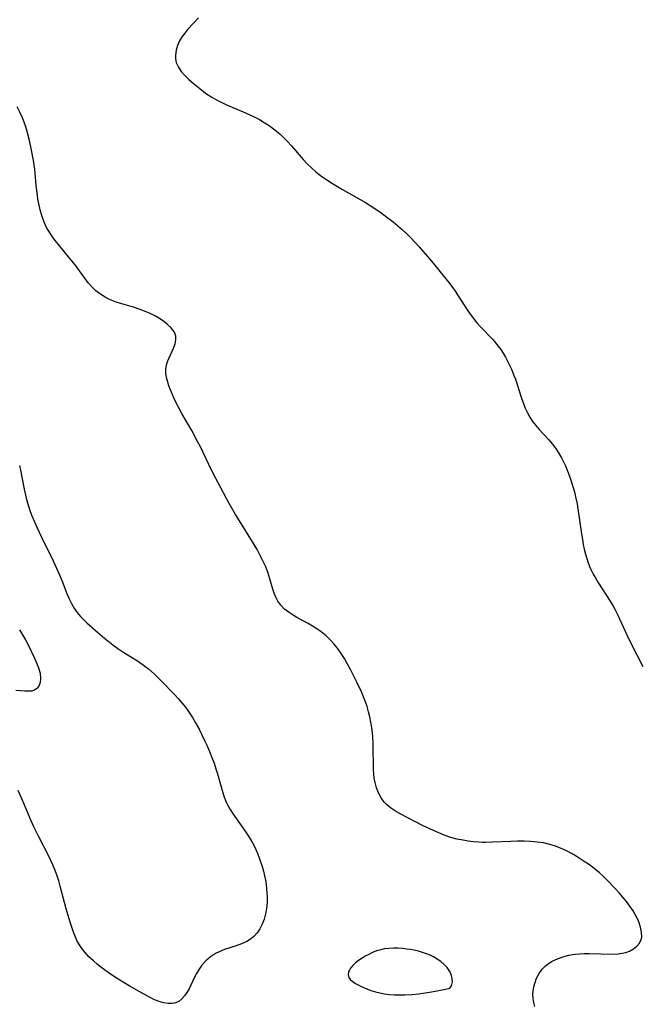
# Model space of a CAD drawing. Header units: metres. Extents: x 1073367 to 1082519, y 1569854 to 1574957.
# Tile 660 of 1056: x 1080391 to 1080576, y 1570425 to 1570717. Entities that reach past the tile are written whole.
import ezdxf

# ---------------------------------------------------------------- set-up
doc = ezdxf.new("R2010")
doc.units = ezdxf.units.M
doc.layers.add('CGG_CurvaNivelLidar_v1', color=253, linetype='Continuous', lineweight=30)

msp = doc.modelspace()

# ---------------------------------------------------------------- linework, layer by layer
at = {"layer": 'CGG_CurvaNivelLidar_v1'}
for p, q in [((1080444.3408, 1570717.3544, 76.5), (1080441.2199, 1570713.9881, 76.5)), ((1080439.5355, 1570711.8098, 76.5), (1080438.7577, 1570710.4753, 76.5)), ((1080440.2544, 1570712.8178, 76.5), (1080439.5355, 1570711.8098, 76.5)), ((1080441.2199, 1570713.9881, 76.5), (1080440.2544, 1570712.8178, 76.5)), ((1080438.1485, 1570709.1005, 76.5), (1080437.7296, 1570707.7062, 76.5)), ((1080438.7577, 1570710.4753, 76.5), (1080438.1485, 1570709.1005, 76.5)), ((1080437.7296, 1570707.7062, 76.5), (1080437.5348, 1570706.312, 76.5)), ((1080437.5348, 1570706.312, 76.5), (1080437.568, 1570705.2121, 76.5)), ((1080437.568, 1570705.2121, 76.5), (1080437.7809, 1570704.142, 76.5)), ((1080437.7809, 1570704.142, 76.5), (1080438.4107, 1570702.67, 76.5)), ((1080438.4107, 1570702.67, 76.5), (1080439.2604, 1570701.4096, 76.5)), ((1080439.2604, 1570701.4096, 76.5), (1080440.3095, 1570700.2172, 76.5)), ((1080440.3095, 1570700.2172, 76.5), (1080441.4986, 1570699.0713, 76.5)), ((1080441.4986, 1570699.0713, 76.5), (1080442.7783, 1570697.9488, 76.5)), ((1080442.7783, 1570697.9488, 76.5), (1080445.1896, 1570695.9817, 76.5)), ((1080445.1896, 1570695.9817, 76.5), (1080446.4544, 1570695.0387, 76.5)), ((1080446.4544, 1570695.0387, 76.5), (1080448.2616, 1570693.833, 76.5)), ((1080448.2616, 1570693.833, 76.5), (1080449.6751, 1570693.0221, 76.5)), ((1080449.6751, 1570693.0221, 76.5), (1080451.0356, 1570692.3271, 76.5)), ((1080451.0356, 1570692.3271, 76.5), (1080452.4252, 1570691.6751, 76.5)), ((1080452.4252, 1570691.6751, 76.5), (1080458.2655, 1570689.1638, 76.5)), ((1080391.4796, 1570689.3966, 76), (1080390.623, 1570690.9688, 76)), ((1080392.2332, 1570687.7333, 76), (1080391.4796, 1570689.3966, 76)), ((1080458.2655, 1570689.1638, 76.5), (1080461.0251, 1570687.8916, 76.5)), ((1080392.733, 1570686.423, 76), (1080392.2332, 1570687.7333, 76)), ((1080393.18, 1570685.079, 76), (1080392.733, 1570686.423, 76)), ((1080461.0251, 1570687.8916, 76.5), (1080462.366, 1570687.1968, 76.5)), ((1080462.366, 1570687.1968, 76.5), (1080463.8148, 1570686.3593, 76.5)), ((1080463.8148, 1570686.3593, 76.5), (1080465.216, 1570685.4555, 76.5)), ((1080393.5836, 1570683.7095, 76), (1080393.18, 1570685.079, 76)), ((1080394.2723, 1570681.0118, 76), (1080393.5836, 1570683.7095, 76)), ((1080465.216, 1570685.4555, 76.5), (1080466.5672, 1570684.4879, 76.5)), ((1080466.5672, 1570684.4879, 76.5), (1080467.8517, 1570683.4628, 76.5)), ((1080467.8517, 1570683.4628, 76.5), (1080468.5589, 1570682.8408, 76.5)), ((1080468.5589, 1570682.8408, 76.5), (1080469.6315, 1570681.8114, 76.5)), ((1080394.934, 1570678.0938, 76), (1080394.2723, 1570681.0118, 76)), ((1080469.6315, 1570681.8114, 76.5), (1080470.6638, 1570680.7359, 76.5)), ((1080470.6638, 1570680.7359, 76.5), (1080471.8517, 1570679.4184, 76.5)), ((1080395.521, 1570675.0384, 76), (1080394.934, 1570678.0938, 76)), ((1080471.8517, 1570679.4184, 76.5), (1080475.344, 1570675.3699, 76.5)), ((1080395.8803, 1570672.4809, 76), (1080395.521, 1570675.0384, 76)), ((1080475.344, 1570675.3699, 76.5), (1080476.5533, 1570674.0646, 76.5)), ((1080476.5533, 1570674.0646, 76.5), (1080477.7896, 1570672.8571, 76.5)), ((1080396.3294, 1570667.706, 76), (1080395.8803, 1570672.4809, 76)), ((1080477.7896, 1570672.8571, 76.5), (1080479.0494, 1570671.763, 76.5)), ((1080479.0494, 1570671.763, 76.5), (1080480.494, 1570670.646, 76.5)), ((1080480.494, 1570670.646, 76.5), (1080481.9946, 1570669.5936, 76.5)), ((1080481.9946, 1570669.5936, 76.5), (1080483.9939, 1570668.3032, 76.5)), ((1080483.9939, 1570668.3032, 76.5), (1080486.9824, 1570666.5103, 76.5)), ((1080396.6532, 1570664.7265, 76), (1080396.3294, 1570667.706, 76)), ((1080486.9824, 1570666.5103, 76.5), (1080493.7414, 1570662.6201, 76.5)), ((1080396.8204, 1570663.6018, 76), (1080396.6532, 1570664.7265, 76)), ((1080397.1617, 1570661.8051, 76), (1080396.8204, 1570663.6018, 76)), ((1080493.7414, 1570662.6201, 76.5), (1080496.2122, 1570661.0859, 76.5)), ((1080397.5753, 1570660.1097, 76), (1080397.1617, 1570661.8051, 76)), ((1080398.0762, 1570658.4492, 76), (1080397.5753, 1570660.1097, 76)), ((1080496.2122, 1570661.0859, 76.5), (1080498.4099, 1570659.5809, 76.5)), ((1080498.4099, 1570659.5809, 76.5), (1080499.6013, 1570658.7119, 76.5)), ((1080398.6727, 1570656.8324, 76), (1080398.0762, 1570658.4492, 76)), ((1080399.3797, 1570655.2712, 76), (1080398.6727, 1570656.8324, 76)), ((1080499.6013, 1570658.7119, 76.5), (1080501.931, 1570656.9046, 76.5)), ((1080501.931, 1570656.9046, 76.5), (1080503.3514, 1570655.7225, 76.5)), ((1080399.8164, 1570654.4526, 76), (1080399.3797, 1570655.2712, 76)), ((1080400.9154, 1570652.7182, 76), (1080399.8164, 1570654.4526, 76)), ((1080503.3514, 1570655.7225, 76.5), (1080504.7365, 1570654.5011, 76.5)), ((1080504.7365, 1570654.5011, 76.5), (1080506.0809, 1570653.2365, 76.5)), ((1080401.8704, 1570651.4242, 76), (1080400.9154, 1570652.7182, 76)), ((1080402.8806, 1570650.1591, 76), (1080401.8704, 1570651.4242, 76)), ((1080506.0809, 1570653.2365, 76.5), (1080507.1742, 1570652.1417, 76.5)), ((1080507.1742, 1570652.1417, 76.5), (1080509.6592, 1570649.5048, 76.5)), ((1080405.8923, 1570646.5383, 76), (1080402.8806, 1570650.1591, 76)), ((1080509.6592, 1570649.5048, 76.5), (1080510.8005, 1570648.2324, 76.5)), ((1080510.8005, 1570648.2324, 76.5), (1080512.8696, 1570645.8178, 76.5)), ((1080407.8137, 1570644.1342, 76), (1080405.8923, 1570646.5383, 76)), ((1080512.8696, 1570645.8178, 76.5), (1080514.7252, 1570643.5408, 76.5)), ((1080410.699, 1570640.2048, 76), (1080407.8137, 1570644.1342, 76)), ((1080514.7252, 1570643.5408, 76.5), (1080518.3188, 1570639.0312, 76.5)), ((1080411.7166, 1570638.8801, 76), (1080410.699, 1570640.2048, 76)), ((1080518.3188, 1570639.0312, 76.5), (1080519.9006, 1570636.9329, 76.5)), ((1080412.8044, 1570637.6338, 76), (1080411.7166, 1570638.8801, 76)), ((1080413.9921, 1570636.5051, 76), (1080412.8044, 1570637.6338, 76)), ((1080415.2837, 1570635.4953, 76), (1080413.9921, 1570636.5051, 76)), ((1080519.9006, 1570636.9329, 76.5), (1080521.4261, 1570634.6893, 76.5)), ((1080416.6717, 1570634.6129, 76), (1080415.2837, 1570635.4953, 76)), ((1080417.5584, 1570634.1445, 76), (1080416.6717, 1570634.6129, 76)), ((1080418.4742, 1570633.7219, 76), (1080417.5584, 1570634.1445, 76)), ((1080419.9858, 1570633.13, 76), (1080418.4742, 1570633.7219, 76)), ((1080421.6697, 1570632.5814, 76), (1080419.9858, 1570633.13, 76)), ((1080521.4261, 1570634.6893, 76.5), (1080523.8924, 1570630.8449, 76.5)), ((1080425.0993, 1570631.5907, 76), (1080421.6697, 1570632.5814, 76)), ((1080426.7985, 1570631.0584, 76), (1080425.0993, 1570631.5907, 76)), ((1080428.3724, 1570630.4797, 76), (1080426.7985, 1570631.0584, 76)), ((1080430.0242, 1570629.7543, 76), (1080428.3724, 1570630.4797, 76)), ((1080523.8924, 1570630.8449, 76.5), (1080524.794, 1570629.5485, 76.5)), ((1080431.5966, 1570628.9426, 76), (1080430.0242, 1570629.7543, 76)), ((1080433.0707, 1570628.0575, 76), (1080431.5966, 1570628.9426, 76)), ((1080434.0918, 1570627.3542, 76), (1080433.0707, 1570628.0575, 76)), ((1080435.1724, 1570626.5002, 76), (1080434.0918, 1570627.3542, 76)), ((1080524.794, 1570629.5485, 76.5), (1080525.7624, 1570628.2735, 76.5)), ((1080525.7624, 1570628.2735, 76.5), (1080526.779, 1570627.0381, 76.5)), ((1080436.1139, 1570625.6127, 76), (1080435.1724, 1570626.5002, 76)), ((1080436.8801, 1570624.6959, 76), (1080436.1139, 1570625.6127, 76)), ((1080437.2078, 1570624.1828, 76), (1080436.8801, 1570624.6959, 76)), ((1080526.779, 1570627.0381, 76.5), (1080527.8341, 1570625.8388, 76.5)), ((1080527.8341, 1570625.8388, 76.5), (1080531.4744, 1570622.0117, 76.5)), ((1080437.6281, 1570623.0689, 76), (1080437.2078, 1570624.1828, 76)), ((1080437.3869, 1570620.7833, 76), (1080437.6481, 1570621.9406, 76)), ((1080437.6481, 1570621.9406, 76), (1080437.6281, 1570623.0689, 76)), ((1080531.4744, 1570622.0117, 76.5), (1080532.7146, 1570620.5949, 76.5)), ((1080435.2857, 1570615.7286, 76), (1080436.9313, 1570619.5256, 76)), ((1080436.9313, 1570619.5256, 76), (1080437.3869, 1570620.7833, 76)), ((1080532.7146, 1570620.5949, 76.5), (1080533.8533, 1570619.1047, 76.5)), ((1080533.8533, 1570619.1047, 76.5), (1080534.5719, 1570618.0024, 76.5)), ((1080434.8912, 1570614.5338, 76), (1080435.2857, 1570615.7286, 76)), ((1080534.5719, 1570618.0024, 76.5), (1080535.2328, 1570616.8592, 76.5)), ((1080535.2328, 1570616.8592, 76.5), (1080535.8496, 1570615.6847, 76.5)), ((1080535.8496, 1570615.6847, 76.5), (1080536.9635, 1570613.3104, 76.5)), ((1080434.6701, 1570613.3154, 76), (1080434.8912, 1570614.5338, 76)), ((1080434.6791, 1570612.0576, 76), (1080434.6701, 1570613.3154, 76)), ((1080536.9635, 1570613.3104, 76.5), (1080537.7287, 1570611.4236, 76.5)), ((1080434.8821, 1570610.7661, 76), (1080434.6791, 1570612.0576, 76)), ((1080435.2247, 1570609.4407, 76), (1080434.8821, 1570610.7661, 76)), ((1080537.7287, 1570611.4236, 76.5), (1080538.1473, 1570610.2748, 76.5)), ((1080538.1473, 1570610.2748, 76.5), (1080539.8837, 1570604.9661, 76.5)), ((1080435.5931, 1570608.2875, 76), (1080435.2247, 1570609.4407, 76)), ((1080436.0199, 1570607.1161, 76), (1080435.5931, 1570608.2875, 76)), ((1080436.4992, 1570605.9334, 76), (1080436.0199, 1570607.1161, 76)), ((1080436.9999, 1570604.8042, 76), (1080436.4992, 1570605.9334, 76)), ((1080437.9126, 1570602.9306, 76), (1080436.9999, 1570604.8042, 76)), ((1080539.8837, 1570604.9661, 76.5), (1080540.6711, 1570602.761, 76.5)), ((1080438.6041, 1570601.6177, 76), (1080437.9126, 1570602.9306, 76)), ((1080439.5178, 1570599.9717, 76), (1080438.6041, 1570601.6177, 76)), ((1080540.6711, 1570602.761, 76.5), (1080541.0972, 1570601.7293, 76.5)), ((1080541.0972, 1570601.7293, 76.5), (1080541.7213, 1570600.3699, 76.5)), ((1080442.3434, 1570595.0568, 76), (1080439.5178, 1570599.9717, 76)), ((1080541.7213, 1570600.3699, 76.5), (1080542.4169, 1570599.0602, 76.5)), ((1080542.4169, 1570599.0602, 76.5), (1080543.2061, 1570597.8169, 76.5)), ((1080543.2061, 1570597.8169, 76.5), (1080544.1753, 1570596.5648, 76.5)), ((1080544.1753, 1570596.5648, 76.5), (1080545.2348, 1570595.3725, 76.5)), ((1080545.2348, 1570595.3725, 76.5), (1080547.9606, 1570592.4522, 76.5)), ((1080444.0918, 1570591.8555, 76), (1080442.3434, 1570595.0568, 76)), ((1080547.9606, 1570592.4522, 76.5), (1080549.0134, 1570591.1869, 76.5)), ((1080444.8963, 1570590.2716, 76), (1080444.0918, 1570591.8555, 76)), ((1080448.2575, 1570583.1401, 76), (1080444.8963, 1570590.2716, 76)), ((1080549.0134, 1570591.1869, 76.5), (1080550.0062, 1570589.8625, 76.5)), ((1080550.0062, 1570589.8625, 76.5), (1080550.9331, 1570588.4832, 76.5)), ((1080550.9331, 1570588.4832, 76.5), (1080551.7842, 1570587.0502, 76.5)), ((1080551.7842, 1570587.0502, 76.5), (1080552.4164, 1570585.8394, 76.5)), ((1080391.3523, 1570584.7702, 75.5), (1080391.6461, 1570583.4015, 75.5)), ((1080552.4164, 1570585.8394, 76.5), (1080552.995, 1570584.5974, 76.5)), ((1080552.995, 1570584.5974, 76.5), (1080553.5243, 1570583.3289, 76.5)), ((1080391.6461, 1570583.4015, 75.5), (1080392.7417, 1570577.7354, 75.5)), ((1080449.4316, 1570580.8488, 76), (1080448.2575, 1570583.1401, 76)), ((1080450.9237, 1570578.0757, 76), (1080449.4316, 1570580.8488, 76)), ((1080553.5243, 1570583.3289, 76.5), (1080554.1772, 1570581.5579, 76.5)), ((1080554.1772, 1570581.5579, 76.5), (1080554.771, 1570579.7589, 76.5)), ((1080392.7417, 1570577.7354, 75.5), (1080393.3356, 1570575.0376, 75.5)), ((1080453.4624, 1570573.5022, 76), (1080450.9237, 1570578.0757, 76)), ((1080554.771, 1570579.7589, 76.5), (1080555.6141, 1570576.9088, 76.5)), ((1080393.3356, 1570575.0376, 75.5), (1080393.6894, 1570573.7058, 75.5)), ((1080555.6141, 1570576.9088, 76.5), (1080555.9828, 1570575.4677, 76.5)), ((1080555.9828, 1570575.4677, 76.5), (1080556.4202, 1570573.4143, 76.5)), ((1080393.6894, 1570573.7058, 75.5), (1080394.0957, 1570572.3971, 75.5)), ((1080394.0957, 1570572.3971, 75.5), (1080394.5507, 1570571.1023, 75.5)), ((1080455.3422, 1570570.2313, 76), (1080453.4624, 1570573.5022, 76)), ((1080556.4202, 1570573.4143, 76.5), (1080556.6828, 1570571.8625, 76.5)), ((1080556.6828, 1570571.8625, 76.5), (1080557.6964, 1570564.5413, 76.5)), ((1080394.5507, 1570571.1023, 75.5), (1080395.0457, 1570569.8194, 75.5)), ((1080395.0457, 1570569.8194, 75.5), (1080395.7891, 1570568.0461, 75.5)), ((1080456.9438, 1570567.59, 76), (1080455.3422, 1570570.2313, 76)), ((1080395.7891, 1570568.0461, 75.5), (1080396.5777, 1570566.2874, 75.5)), ((1080396.5777, 1570566.2874, 75.5), (1080397.9103, 1570563.4678, 75.5)), ((1080460.3292, 1570562.1665, 76), (1080456.9438, 1570567.59, 76)), ((1080397.9103, 1570563.4678, 75.5), (1080401.2771, 1570556.5306, 75.5)), ((1080557.6964, 1570564.5413, 76.5), (1080557.9828, 1570562.7736, 76.5)), ((1080461.6797, 1570559.8458, 76), (1080460.3292, 1570562.1665, 76)), ((1080557.9828, 1570562.7736, 76.5), (1080558.2524, 1570561.3447, 76.5)), ((1080558.2524, 1570561.3447, 76.5), (1080558.5565, 1570559.9267, 76.5)), ((1080462.7176, 1570557.9253, 76), (1080461.6797, 1570559.8458, 76)), ((1080463.5075, 1570556.3408, 76), (1080462.7176, 1570557.9253, 76)), ((1080558.5565, 1570559.9267, 76.5), (1080558.901, 1570558.5232, 76.5)), ((1080558.901, 1570558.5232, 76.5), (1080559.2713, 1570557.2131, 76.5)), ((1080401.2771, 1570556.5306, 75.5), (1080403.1887, 1570552.3472, 75.5)), ((1080464.2292, 1570554.7419, 76), (1080463.5075, 1570556.3408, 76)), ((1080464.8643, 1570553.1268, 76), (1080464.2292, 1570554.7419, 76)), ((1080559.2713, 1570557.2131, 76.5), (1080559.6935, 1570555.9243, 76.5)), ((1080559.6935, 1570555.9243, 76.5), (1080560.1781, 1570554.662, 76.5)), ((1080560.1781, 1570554.662, 76.5), (1080560.4786, 1570553.9745, 76.5)), ((1080403.1887, 1570552.3472, 75.5), (1080404.2117, 1570549.9568, 75.5)), ((1080465.5089, 1570551.1334, 76), (1080464.8643, 1570553.1268, 76)), ((1080560.4786, 1570553.9745, 76.5), (1080561.1671, 1570552.5909, 76.5)), ((1080561.1671, 1570552.5909, 76.5), (1080561.9308, 1570551.2411, 76.5)), ((1080404.2117, 1570549.9568, 75.5), (1080405.313, 1570547.0177, 75.5)), ((1080466.3816, 1570548.0688, 76), (1080465.5089, 1570551.1334, 76)), ((1080561.9308, 1570551.2411, 76.5), (1080562.7474, 1570549.9145, 76.5)), ((1080562.7474, 1570549.9145, 76.5), (1080566.2619, 1570544.5204, 76.5)), ((1080405.313, 1570547.0177, 75.5), (1080405.9659, 1570545.4288, 75.5)), ((1080466.8774, 1570546.6014, 76), (1080466.3816, 1570548.0688, 76)), ((1080467.3301, 1570545.5387, 76), (1080466.8774, 1570546.6014, 76)), ((1080405.9659, 1570545.4288, 75.5), (1080406.7088, 1570543.8851, 75.5)), ((1080406.7088, 1570543.8851, 75.5), (1080407.638, 1570542.3031, 75.5)), ((1080467.873, 1570544.5338, 76), (1080467.3301, 1570545.5387, 76)), ((1080468.7254, 1570543.3462, 76), (1080467.873, 1570544.5338, 76)), ((1080469.7997, 1570542.2222, 76), (1080468.7254, 1570543.3462, 76)), ((1080566.2619, 1570544.5204, 76.5), (1080567.1167, 1570543.0917, 76.5)), ((1080567.1167, 1570543.0917, 76.5), (1080567.7249, 1570541.9845, 76.5)), ((1080407.638, 1570542.3031, 75.5), (1080408.4343, 1570541.182, 75.5)), ((1080408.4343, 1570541.182, 75.5), (1080409.3135, 1570540.1227, 75.5)), ((1080409.3135, 1570540.1227, 75.5), (1080410.2807, 1570539.1137, 75.5)), ((1080471.1432, 1570541.1569, 76), (1080469.7997, 1570542.2222, 76)), ((1080472.6239, 1570540.2073, 76), (1080471.1432, 1570541.1569, 76)), ((1080473.4628, 1570539.7246, 76), (1080472.6239, 1570540.2073, 76)), ((1080567.7249, 1570541.9845, 76.5), (1080568.5129, 1570540.4117, 76.5)), ((1080568.5129, 1570540.4117, 76.5), (1080571.1285, 1570534.63, 76.5)), ((1080410.2807, 1570539.1137, 75.5), (1080411.3044, 1570538.1468, 75.5)), ((1080411.3044, 1570538.1468, 75.5), (1080413.7299, 1570535.9825, 75.5)), ((1080476.8576, 1570537.8941, 76), (1080473.4628, 1570539.7246, 76)), ((1080478.1192, 1570537.1755, 76), (1080476.8576, 1570537.8941, 76)), ((1080479.4176, 1570536.3595, 76), (1080478.1192, 1570537.1755, 76)), ((1080391.3491, 1570536.075, 75), (1080392.2647, 1570534.6242, 75)), ((1080392.2647, 1570534.6242, 75), (1080393.106, 1570533.1328, 75)), ((1080413.7299, 1570535.9825, 75.5), (1080416.5225, 1570533.5676, 75.5)), ((1080480.6706, 1570535.4724, 76), (1080479.4176, 1570536.3595, 76)), ((1080482.1496, 1570534.2587, 76), (1080480.6706, 1570535.4724, 76)), ((1080483.5311, 1570532.93, 76), (1080482.1496, 1570534.2587, 76)), ((1080571.1285, 1570534.63, 76.5), (1080572.3432, 1570532.1218, 76.5)), ((1080393.106, 1570533.1328, 75), (1080393.7835, 1570531.8177, 75)), ((1080393.7835, 1570531.8177, 75), (1080395.7591, 1570527.7032, 75)), ((1080416.5225, 1570533.5676, 75.5), (1080418.9946, 1570531.5848, 75.5)), ((1080418.9946, 1570531.5848, 75.5), (1080420.4696, 1570530.5369, 75.5)), ((1080484.5471, 1570531.804, 76), (1080483.5311, 1570532.93, 76)), ((1080485.4973, 1570530.6159, 76), (1080484.5471, 1570531.804, 76)), ((1080572.3432, 1570532.1218, 76.5), (1080575.9132, 1570525.2217, 76.5)), ((1080420.4696, 1570530.5369, 75.5), (1080421.9882, 1570529.5403, 75.5)), ((1080421.9882, 1570529.5403, 75.5), (1080426.5703, 1570526.6462, 75.5)), ((1080486.5615, 1570529.1056, 76), (1080485.4973, 1570530.6159, 76)), ((1080487.5504, 1570527.5329, 76), (1080486.5615, 1570529.1056, 76)), ((1080395.7591, 1570527.7032, 75), (1080396.416, 1570526.2512, 75)), ((1080396.416, 1570526.2512, 75), (1080396.9745, 1570524.8339, 75)), ((1080426.5703, 1570526.6462, 75.5), (1080428.0421, 1570525.6292, 75.5)), ((1080428.0421, 1570525.6292, 75.5), (1080429.5464, 1570524.4727, 75.5)), ((1080488.4812, 1570525.9144, 76), (1080487.5504, 1570527.5329, 76)), ((1080489.3441, 1570524.3077, 76), (1080488.4812, 1570525.9144, 76)), ((1080396.9745, 1570524.8339, 75), (1080397.4264, 1570523.2228, 75)), ((1080397.4264, 1570523.2228, 75), (1080397.5745, 1570521.6772, 75)), ((1080429.5464, 1570524.4727, 75.5), (1080431.2297, 1570523.018, 75.5)), ((1080431.2297, 1570523.018, 75.5), (1080432.3957, 1570521.8969, 75.5)), ((1080491.345, 1570520.3602, 76), (1080489.3441, 1570524.3077, 76)), ((1080397.0286, 1570519.3529, 75), (1080396.4773, 1570518.6586, 75)), ((1080397.4345, 1570520.4226, 75), (1080397.0286, 1570519.3529, 75)), ((1080397.5745, 1570521.6772, 75), (1080397.4345, 1570520.4226, 75)), ((1080432.3957, 1570521.8969, 75.5), (1080433.5309, 1570520.7418, 75.5)), ((1080433.5309, 1570520.7418, 75.5), (1080437.1422, 1570517.0108, 75.5)), ((1080492.5885, 1570517.6909, 76), (1080491.345, 1570520.3602, 76)), ((1080391.6237, 1570518.0052, 75), (1080390.2588, 1570518.1478, 75)), ((1080392.9009, 1570517.9129, 75), (1080391.6237, 1570518.0052, 75)), ((1080393.9622, 1570517.881, 75), (1080392.9009, 1570517.9129, 75)), ((1080394.9169, 1570517.9489, 75), (1080393.9622, 1570517.881, 75)), ((1080395.751, 1570518.1814, 75), (1080394.9169, 1570517.9489, 75)), ((1080396.4773, 1570518.6586, 75), (1080395.751, 1570518.1814, 75)), ((1080437.1422, 1570517.0108, 75.5), (1080438.3592, 1570515.704, 75.5)), ((1080493.1941, 1570516.25, 76), (1080492.5885, 1570517.6909, 76)), ((1080438.3592, 1570515.704, 75.5), (1080439.4358, 1570514.4702, 75.5)), ((1080439.4358, 1570514.4702, 75.5), (1080440.5153, 1570513.1138, 75.5)), ((1080493.7499, 1570514.7914, 76), (1080493.1941, 1570516.25, 76)), ((1080494.2461, 1570513.3132, 76), (1080493.7499, 1570514.7914, 76)), ((1080440.5153, 1570513.1138, 75.5), (1080441.5691, 1570511.6323, 75.5)), ((1080441.5691, 1570511.6323, 75.5), (1080442.5547, 1570510.0987, 75.5)), ((1080494.6741, 1570511.8147, 76), (1080494.2461, 1570513.3132, 76)), ((1080495.0397, 1570510.299, 76), (1080494.6741, 1570511.8147, 76)), ((1080442.5547, 1570510.0987, 75.5), (1080443.483, 1570508.5238, 75.5)), ((1080443.483, 1570508.5238, 75.5), (1080444.5229, 1570506.6102, 75.5)), ((1080495.36, 1570508.7104, 76), (1080495.0397, 1570510.299, 76)), ((1080495.6226, 1570507.1113, 76), (1080495.36, 1570508.7104, 76)), ((1080444.5229, 1570506.6102, 75.5), (1080446.0582, 1570503.5147, 75.5)), ((1080495.8263, 1570505.5045, 76), (1080495.6226, 1570507.1113, 76)), ((1080495.9262, 1570504.4474, 76), (1080495.8263, 1570505.5045, 76)), ((1080446.0582, 1570503.5147, 75.5), (1080446.807, 1570501.8842, 75.5)), ((1080446.807, 1570501.8842, 75.5), (1080447.5857, 1570500.0802, 75.5)), ((1080496.0416, 1570502.2774, 76), (1080495.9262, 1570504.4474, 76)), ((1080496.1478, 1570494.558, 76), (1080496.0416, 1570502.2774, 76)), ((1080447.5857, 1570500.0802, 75.5), (1080448.3187, 1570498.2615, 75.5)), ((1080448.3187, 1570498.2615, 75.5), (1080448.9373, 1570496.608, 75.5)), ((1080448.9373, 1570496.608, 75.5), (1080449.5032, 1570494.9421, 75.5)), ((1080449.5032, 1570494.9421, 75.5), (1080449.9604, 1570493.4304, 75.5)), ((1080449.9604, 1570493.4304, 75.5), (1080451.4266, 1570488.1454, 75.5)), ((1080496.2169, 1570493.415, 76), (1080496.1478, 1570494.558, 76)), ((1080496.3682, 1570492.1233, 76), (1080496.2169, 1570493.415, 76)), ((1080496.6044, 1570490.8587, 76), (1080496.3682, 1570492.1233, 76)), ((1080497.046, 1570489.263, 76), (1080496.6044, 1570490.8587, 76)), ((1080392.4361, 1570485.1661, 75.5), (1080390.9925, 1570488.4676, 75.5)), ((1080451.4266, 1570488.1454, 75.5), (1080451.9598, 1570486.5211, 75.5)), ((1080497.6375, 1570487.7458, 76), (1080497.046, 1570489.263, 76)), ((1080498.3847, 1570486.331, 76), (1080497.6375, 1570487.7458, 76)), ((1080394.7946, 1570479.493, 75.5), (1080392.4361, 1570485.1661, 75.5)), ((1080451.9598, 1570486.5211, 75.5), (1080452.4059, 1570485.3655, 75.5)), ((1080452.4059, 1570485.3655, 75.5), (1080452.9183, 1570484.2436, 75.5)), ((1080499.3047, 1570485.05, 76), (1080498.3847, 1570486.331, 76)), ((1080499.8775, 1570484.4327, 76), (1080499.3047, 1570485.05, 76)), ((1080501.192, 1570483.3293, 76), (1080499.8775, 1570484.4327, 76)), ((1080452.9183, 1570484.2436, 75.5), (1080453.6969, 1570482.8446, 75.5)), ((1080453.6969, 1570482.8446, 75.5), (1080454.5746, 1570481.4904, 75.5)), ((1080454.5746, 1570481.4904, 75.5), (1080458.3889, 1570476.1472, 75.5)), ((1080502.6692, 1570482.36, 76), (1080501.192, 1570483.3293, 76)), ((1080504.2558, 1570481.4698, 76), (1080502.6692, 1570482.36, 76)), ((1080510.8958, 1570478.0561, 76), (1080504.2558, 1570481.4698, 76)), ((1080395.617, 1570477.6908, 75.5), (1080394.7946, 1570479.493, 75.5)), ((1080397.0241, 1570474.8014, 75.5), (1080395.617, 1570477.6908, 75.5)), ((1080458.3889, 1570476.1472, 75.5), (1080459.4817, 1570474.4885, 75.5)), ((1080513.8825, 1570476.6048, 76), (1080510.8958, 1570478.0561, 76)), ((1080515.4776, 1570475.9, 76), (1080513.8825, 1570476.6048, 76)), ((1080517.0918, 1570475.2553, 76), (1080515.4776, 1570475.9, 76)), ((1080399.8878, 1570469.1991, 75.5), (1080397.0241, 1570474.8014, 75.5)), ((1080459.4817, 1570474.4885, 75.5), (1080460.3743, 1570472.9553, 75.5)), ((1080460.3743, 1570472.9553, 75.5), (1080461.1916, 1570471.3082, 75.5)), ((1080519.0722, 1570474.5871, 76), (1080517.0918, 1570475.2553, 76)), ((1080520.8619, 1570474.1123, 76), (1080519.0722, 1570474.5871, 76)), ((1080522.6711, 1570473.7315, 76), (1080520.8619, 1570474.1123, 76)), ((1080524.2217, 1570473.4708, 76), (1080522.6711, 1570473.7315, 76)), ((1080525.7757, 1570473.2706, 76), (1080524.2217, 1570473.4708, 76)), ((1080527.3301, 1570473.1382, 76), (1080525.7757, 1570473.2706, 76)), ((1080528.4231, 1570473.0929, 76), (1080527.3301, 1570473.1382, 76)), ((1080529.4493, 1570473.0914, 76), (1080528.4231, 1570473.0929, 76)), ((1080531.3729, 1570473.149, 76), (1080529.4493, 1570473.0914, 76)), ((1080536.778, 1570473.4213, 76), (1080531.3729, 1570473.149, 76)), ((1080538.7795, 1570473.469, 76), (1080536.778, 1570473.4213, 76)), ((1080540.7189, 1570473.4547, 76), (1080538.7795, 1570473.469, 76)), ((1080542.6507, 1570473.372, 76), (1080540.7189, 1570473.4547, 76)), ((1080544.5678, 1570473.2058, 76), (1080542.6507, 1570473.372, 76)), ((1080546.4615, 1570472.9335, 76), (1080544.5678, 1570473.2058, 76)), ((1080548.3325, 1570472.5201, 76), (1080546.4615, 1570472.9335, 76)), ((1080461.1916, 1570471.3082, 75.5), (1080461.9111, 1570469.6102, 75.5)), ((1080550.0284, 1570471.9866, 76), (1080548.3325, 1570472.5201, 76)), ((1080551.6894, 1570471.3291, 76), (1080550.0284, 1570471.9866, 76)), ((1080553.3202, 1570470.5722, 76), (1080551.6894, 1570471.3291, 76)), ((1080554.9229, 1570469.7329, 76), (1080553.3202, 1570470.5722, 76)), ((1080401.188, 1570466.4295, 75.5), (1080399.8878, 1570469.1991, 75.5)), ((1080461.9111, 1570469.6102, 75.5), (1080462.329, 1570468.4973, 75.5)), ((1080462.329, 1570468.4973, 75.5), (1080463.1535, 1570466.0059, 75.5)), ((1080556.1546, 1570469.0273, 76), (1080554.9229, 1570469.7329, 76)), ((1080557.3683, 1570468.2814, 76), (1080556.1546, 1570469.0273, 76)), ((1080558.5623, 1570467.4969, 76), (1080557.3683, 1570468.2814, 76)), ((1080559.7642, 1570466.6533, 76), (1080558.5623, 1570467.4969, 76)), ((1080401.8618, 1570464.8232, 75.5), (1080401.188, 1570466.4295, 75.5)), ((1080402.4676, 1570463.1923, 75.5), (1080401.8618, 1570464.8232, 75.5)), ((1080463.1535, 1570466.0059, 75.5), (1080463.5463, 1570464.6274, 75.5)), ((1080463.5463, 1570464.6274, 75.5), (1080463.8854, 1570463.2367, 75.5)), ((1080560.9439, 1570465.7744, 76), (1080559.7642, 1570466.6533, 76)), ((1080563.0777, 1570464.0484, 76), (1080560.9439, 1570465.7744, 76)), ((1080564.104, 1570463.1362, 76), (1080563.0777, 1570464.0484, 76)), ((1080402.9484, 1570461.696, 75.5), (1080402.4676, 1570463.1923, 75.5)), ((1080403.3849, 1570460.1833, 75.5), (1080402.9484, 1570461.696, 75.5)), ((1080463.8854, 1570463.2367, 75.5), (1080464.1423, 1570461.9383, 75.5)), ((1080464.1423, 1570461.9383, 75.5), (1080464.3462, 1570460.6335, 75.5)), ((1080565.2366, 1570462.0501, 76), (1080564.104, 1570463.1362, 76)), ((1080567.6368, 1570459.5492, 76), (1080565.2366, 1570462.0501, 76)), ((1080405.2073, 1570453.4383, 75.5), (1080403.3849, 1570460.1833, 75.5)), ((1080464.3462, 1570460.6335, 75.5), (1080464.5, 1570459.3265, 75.5)), ((1080464.5, 1570459.3265, 75.5), (1080464.5925, 1570458.1982, 75.5)), ((1080464.5925, 1570458.1982, 75.5), (1080464.6439, 1570457.0741, 75.5)), ((1080568.9021, 1570458.1452, 76), (1080567.6368, 1570459.5492, 76)), ((1080569.9855, 1570456.8849, 76), (1080568.9021, 1570458.1452, 76)), ((1080464.6284, 1570455.2983, 75.5), (1080464.4729, 1570453.5546, 75.5)), ((1080464.6439, 1570457.0741, 75.5), (1080464.6284, 1570455.2983, 75.5)), ((1080571.0263, 1570455.612, 76), (1080569.9855, 1570456.8849, 76)), ((1080572.0603, 1570454.2588, 76), (1080571.0263, 1570455.612, 76)), ((1080406.3352, 1570449.5179, 75.5), (1080405.2073, 1570453.4383, 75.5)), ((1080464.4729, 1570453.5546, 75.5), (1080464.1764, 1570451.9482, 75.5)), ((1080572.9957, 1570452.8784, 76), (1080572.0603, 1570454.2588, 76)), ((1080573.6297, 1570451.7805, 76), (1080572.9957, 1570452.8784, 76)), ((1080406.7997, 1570448.0094, 75.5), (1080406.3352, 1570449.5179, 75.5)), ((1080463.7445, 1570450.3984, 75.5), (1080463.1868, 1570448.9216, 75.5)), ((1080464.1764, 1570451.9482, 75.5), (1080463.7445, 1570450.3984, 75.5)), ((1080574.1833, 1570450.6694, 76), (1080573.6297, 1570451.7805, 76)), ((1080574.6601, 1570449.5587, 76), (1080574.1833, 1570450.6694, 76)), ((1080575.2002, 1570447.9957, 76), (1080574.6601, 1570449.5587, 76)), ((1080407.3065, 1570446.5273, 75.5), (1080406.7997, 1570448.0094, 75.5)), ((1080407.8808, 1570445.0841, 75.5), (1080407.3065, 1570446.5273, 75.5)), ((1080462.507, 1570447.5483, 75.5), (1080461.6937, 1570446.3079, 75.5)), ((1080463.1868, 1570448.9216, 75.5), (1080462.507, 1570447.5483, 75.5)), ((1080575.5244, 1570446.4904, 76), (1080575.2002, 1570447.9957, 76)), ((1080575.5551, 1570445.0757, 76), (1080575.5244, 1570446.4904, 76)), ((1080408.4506, 1570443.8826, 75.5), (1080407.8808, 1570445.0841, 75.5)), ((1080408.774, 1570443.2849, 75.5), (1080408.4506, 1570443.8826, 75.5)), ((1080458.6075, 1570443.787, 75.5), (1080457.1141, 1570443.1101, 75.5)), ((1080459.7201, 1570444.4443, 75.5), (1080458.6075, 1570443.787, 75.5)), ((1080460.7173, 1570445.2277, 75.5), (1080459.7201, 1570444.4443, 75.5)), ((1080461.6937, 1570446.3079, 75.5), (1080460.7173, 1570445.2277, 75.5)), ((1080574.8925, 1570443.2658, 76), (1080575.3989, 1570444.3115, 76)), ((1080575.3989, 1570444.3115, 76), (1080575.5551, 1570445.0757, 76)), ((1080409.5791, 1570442.0032, 75.5), (1080408.774, 1570443.2849, 75.5)), ((1080410.6809, 1570440.5882, 75.5), (1080409.5791, 1570442.0032, 75.5)), ((1080450.4395, 1570440.728, 75.5), (1080449.3777, 1570440.1732, 75.5)), ((1080452.0812, 1570441.405, 75.5), (1080450.4395, 1570440.728, 75.5)), ((1080455.4642, 1570442.5193, 75.5), (1080452.0812, 1570441.405, 75.5)), ((1080457.1141, 1570443.1101, 75.5), (1080455.4642, 1570442.5193, 75.5)), ((1080497.0679, 1570440.9468, 76), (1080495.8773, 1570440.478, 76)), ((1080498.2924, 1570441.3198, 76), (1080497.0679, 1570440.9468, 76)), ((1080499.4446, 1570441.5593, 76), (1080498.2924, 1570441.3198, 76)), ((1080500.7409, 1570441.7107, 76), (1080499.4446, 1570441.5593, 76)), ((1080502.0538, 1570441.7645, 76), (1080500.7409, 1570441.7107, 76)), ((1080503.3764, 1570441.741, 76), (1080502.0538, 1570441.7645, 76)), ((1080504.7026, 1570441.6551, 76), (1080503.3764, 1570441.741, 76)), ((1080506.0268, 1570441.5169, 76), (1080504.7026, 1570441.6551, 76)), ((1080507.1099, 1570441.3658, 76), (1080506.0268, 1570441.5169, 76)), ((1080508.1844, 1570441.1701, 76), (1080507.1099, 1570441.3658, 76)), ((1080509.432, 1570440.8693, 76), (1080508.1844, 1570441.1701, 76)), ((1080510.6621, 1570440.5009, 76), (1080509.432, 1570440.8693, 76)), ((1080570.8786, 1570440.5403, 76), (1080571.921, 1570440.9242, 76)), ((1080571.921, 1570440.9242, 76), (1080573.1042, 1570441.5599, 76)), ((1080573.1042, 1570441.5599, 76), (1080574.1087, 1570442.346, 76)), ((1080574.1087, 1570442.346, 76), (1080574.8925, 1570443.2658, 76)), ((1080411.915, 1570439.2628, 75.5), (1080410.6809, 1570440.5882, 75.5)), ((1080413.2489, 1570438.0062, 75.5), (1080411.915, 1570439.2628, 75.5)), ((1080414.3325, 1570437.0731, 75.5), (1080413.2489, 1570438.0062, 75.5)), ((1080446.5468, 1570438.0635, 75.5), (1080445.3587, 1570436.7692, 75.5)), ((1080447.8961, 1570439.2005, 75.5), (1080446.5468, 1570438.0635, 75.5)), ((1080449.3777, 1570440.1732, 75.5), (1080447.8961, 1570439.2005, 75.5)), ((1080491.7615, 1570438.1341, 76), (1080490.8228, 1570437.3989, 76)), ((1080492.7902, 1570438.8334, 76), (1080491.7615, 1570438.1341, 76)), ((1080493.7361, 1570439.4032, 76), (1080492.7902, 1570438.8334, 76)), ((1080494.7235, 1570439.9347, 76), (1080493.7361, 1570439.4032, 76)), ((1080495.8773, 1570440.478, 76), (1080494.7235, 1570439.9347, 76)), ((1080511.8738, 1570440.0768, 76), (1080510.6621, 1570440.5009, 76)), ((1080512.882, 1570439.681, 76), (1080511.8738, 1570440.0768, 76)), ((1080513.8958, 1570439.2084, 76), (1080512.882, 1570439.681, 76)), ((1080515.0139, 1570438.5645, 76), (1080513.8958, 1570439.2084, 76)), ((1080516.0925, 1570437.8062, 76), (1080515.0139, 1570438.5645, 76)), ((1080517.0877, 1570436.9491, 76), (1080516.0925, 1570437.8062, 76)), ((1080547.9657, 1570437.2531, 76), (1080549.0347, 1570437.9399, 76)), ((1080549.0347, 1570437.9399, 76), (1080550.5817, 1570438.6716, 76)), ((1080550.5817, 1570438.6716, 76), (1080552.241, 1570439.2359, 76)), ((1080552.241, 1570439.2359, 76), (1080553.9592, 1570439.664, 76)), ((1080553.9592, 1570439.664, 76), (1080555.7303, 1570439.971, 76)), ((1080555.7303, 1570439.971, 76), (1080557.1023, 1570440.122, 76)), ((1080557.1023, 1570440.122, 76), (1080558.4868, 1570440.2029, 76)), ((1080558.4868, 1570440.2029, 76), (1080560.1319, 1570440.2157, 76)), ((1080560.1319, 1570440.2157, 76), (1080566.9029, 1570440.0137, 76)), ((1080566.9029, 1570440.0137, 76), (1080568.5904, 1570440.0903, 76)), ((1080568.5904, 1570440.0903, 76), (1080569.7629, 1570440.2624, 76)), ((1080569.7629, 1570440.2624, 76), (1080570.8786, 1570440.5403, 76)), ((1080415.4532, 1570436.1684, 75.5), (1080414.3325, 1570437.0731, 75.5)), ((1080417.5875, 1570434.5775, 75.5), (1080415.4532, 1570436.1684, 75.5)), ((1080444.5051, 1570435.5681, 75.5), (1080443.7605, 1570434.2914, 75.5)), ((1080445.3587, 1570436.7692, 75.5), (1080444.5051, 1570435.5681, 75.5)), ((1080489.0013, 1570435.2916, 76), (1080488.7671, 1570434.7413, 76)), ((1080489.3385, 1570435.8403, 76), (1080489.0013, 1570435.2916, 76)), ((1080490.0025, 1570436.6333, 76), (1080489.3385, 1570435.8403, 76)), ((1080490.8228, 1570437.3989, 76), (1080490.0025, 1570436.6333, 76)), ((1080517.9564, 1570436.0091, 76), (1080517.0877, 1570436.9491, 76)), ((1080518.7276, 1570434.8883, 76), (1080517.9564, 1570436.0091, 76)), ((1080519.2514, 1570433.7356, 76), (1080518.7276, 1570434.8883, 76)), ((1080545.1878, 1570434.2868, 76), (1080546.1223, 1570435.5571, 76)), ((1080546.1223, 1570435.5571, 76), (1080546.9915, 1570436.4557, 76)), ((1080546.9915, 1570436.4557, 76), (1080547.9657, 1570437.2531, 76)), ((1080418.8799, 1570433.6865, 75.5), (1080417.5875, 1570434.5775, 75.5)), ((1080421.0205, 1570432.3063, 75.5), (1080418.8799, 1570433.6865, 75.5)), ((1080423.8042, 1570430.6148, 75.5), (1080421.0205, 1570432.3063, 75.5)), ((1080443.0982, 1570432.9728, 75.5), (1080442.1036, 1570430.812, 75.5)), ((1080443.7605, 1570434.2914, 75.5), (1080443.0982, 1570432.9728, 75.5)), ((1080488.7671, 1570434.7413, 76), (1080488.639, 1570433.9396, 76)), ((1080488.639, 1570433.9396, 76), (1080488.8481, 1570433.1213, 76)), ((1080488.8481, 1570433.1213, 76), (1080489.3493, 1570432.4432, 76)), ((1080489.3493, 1570432.4432, 76), (1080489.9939, 1570431.8811, 76)), ((1080489.9939, 1570431.8811, 76), (1080490.7807, 1570431.3505, 76)), ((1080519.4885, 1570432.7413, 76), (1080519.2514, 1570433.7356, 76)), ((1080519.5245, 1570431.8174, 76), (1080519.4885, 1570432.7413, 76)), ((1080543.9688, 1570431.6572, 76), (1080544.4447, 1570432.9003, 76)), ((1080544.4447, 1570432.9003, 76), (1080545.1878, 1570434.2868, 76)), ((1080426.7461, 1570428.9286, 75.5), (1080423.8042, 1570430.6148, 75.5)), ((1080441.5858, 1570429.7755, 75.5), (1080440.9202, 1570428.6459, 75.5)), ((1080442.1036, 1570430.812, 75.5), (1080441.5858, 1570429.7755, 75.5)), ((1080490.7807, 1570431.3505, 76), (1080491.8119, 1570430.7802, 76)), ((1080491.8119, 1570430.7802, 76), (1080492.9491, 1570430.2439, 76)), ((1080492.9491, 1570430.2439, 76), (1080494.1634, 1570429.7406, 76)), ((1080494.1634, 1570429.7406, 76), (1080495.412, 1570429.2815, 76)), ((1080495.412, 1570429.2815, 76), (1080496.7034, 1570428.8714, 76)), ((1080512.745, 1570428.7218, 76), (1080515.5282, 1570429.2094, 76)), ((1080515.5282, 1570429.2094, 76), (1080518.5, 1570429.8361, 76)), ((1080518.5, 1570429.8361, 76), (1080518.7978, 1570429.9496, 76)), ((1080518.7978, 1570429.9496, 76), (1080519.1325, 1570430.3887, 76)), ((1080519.1325, 1570430.3887, 76), (1080519.3864, 1570431.0159, 76)), ((1080519.3864, 1570431.0159, 76), (1080519.5245, 1570431.8174, 76)), ((1080543.3605, 1570428.1309, 76), (1080543.4241, 1570429.0815, 76)), ((1080543.4241, 1570429.0815, 76), (1080543.6293, 1570430.3768, 76)), ((1080543.6293, 1570430.3768, 76), (1080543.9688, 1570431.6572, 76)), ((1080429.8178, 1570427.2606, 75.5), (1080426.7461, 1570428.9286, 75.5)), ((1080431.3418, 1570426.5243, 75.5), (1080429.8178, 1570427.2606, 75.5)), ((1080432.705, 1570425.9837, 75.5), (1080431.3418, 1570426.5243, 75.5)), ((1080438.4879, 1570426.0368, 75.5), (1080438.0547, 1570425.7871, 75.5)), ((1080439.3721, 1570426.7406, 75.5), (1080438.4879, 1570426.0368, 75.5)), ((1080440.182, 1570427.6236, 75.5), (1080439.3721, 1570426.7406, 75.5)), ((1080440.9202, 1570428.6459, 75.5), (1080440.182, 1570427.6236, 75.5)), ((1080496.7034, 1570428.8714, 76), (1080498.0313, 1570428.5301, 76)), ((1080498.0313, 1570428.5301, 76), (1080499.4566, 1570428.2655, 76)), ((1080499.4566, 1570428.2655, 76), (1080500.9079, 1570428.0866, 76)), ((1080500.9079, 1570428.0866, 76), (1080502.3771, 1570427.9814, 76)), ((1080502.3771, 1570427.9814, 76), (1080503.5876, 1570427.955, 76)), ((1080503.5876, 1570427.955, 76), (1080505.4561, 1570427.9912, 76)), ((1080505.4561, 1570427.9912, 76), (1080507.4722, 1570428.1054, 76)), ((1080507.4722, 1570428.1054, 76), (1080509.5472, 1570428.2947, 76)), ((1080509.5472, 1570428.2947, 76), (1080512.745, 1570428.7218, 76)), ((1080543.3936, 1570426.869, 76), (1080543.3605, 1570428.1309, 76)), ((1080543.5761, 1570425.6553, 76), (1080543.3936, 1570426.869, 76)), ((1080434.0433, 1570425.588, 75.5), (1080432.705, 1570425.9837, 75.5)), ((1080435.3375, 1570425.3673, 75.5), (1080434.0433, 1570425.588, 75.5)), ((1080436.5655, 1570425.3628, 75.5), (1080435.3375, 1570425.3673, 75.5)), ((1080437.181, 1570425.4666, 75.5), (1080436.5655, 1570425.3628, 75.5)), ((1080437.6747, 1570425.6194, 75.5), (1080437.181, 1570425.4666, 75.5)), ((1080438.0547, 1570425.7871, 75.5), (1080437.6747, 1570425.6194, 75.5)), ((1080543.9307, 1570424.5158, 76), (1080543.5761, 1570425.6553, 76))]:
    msp.add_line(p, q, dxfattribs=at)

doc.saveas('drawing.dxf')
